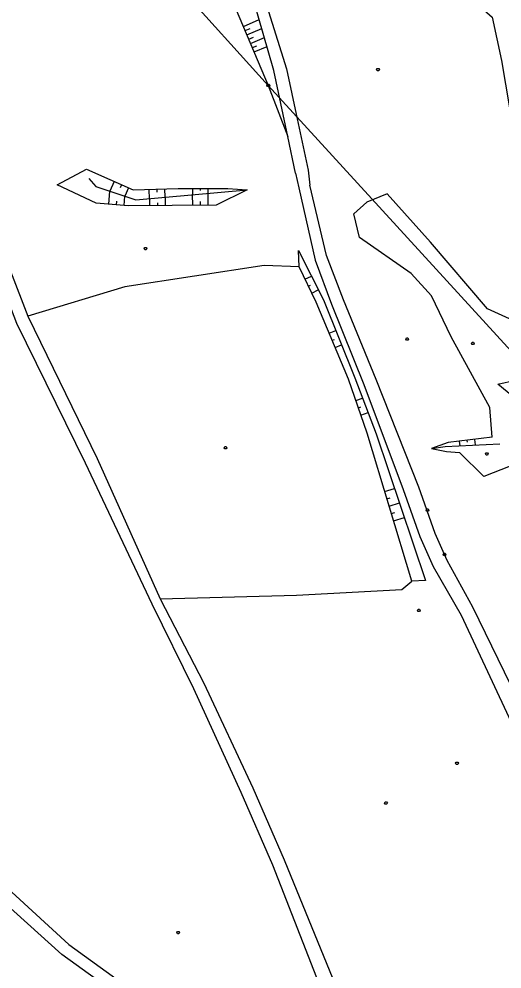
# Model space of a CAD drawing. Extents: x -664960 to -662754, y -993849 to -991145.
# Drawn here: x -663656.6 to -663531.5, y -993419.9 to -993173.7 of the extents above; entities that cross this region are included whole.
import ezdxf

# ---------------------------------------------------------------- set-up
doc = ezdxf.new("R2010")
doc.units = 0
for name, color, linetype in [('Vrstva 13', 7, 'Continuous'), ('Vrstva 27', 7, 'Continuous'), ('Vrstva 28', 7, 'Continuous'), ('Vrstva 37', 7, 'Continuous'), ('Vrstva 57', 7, 'Continuous'), ('Vrstva 63', 7, 'Continuous')]:
    doc.layers.add(name, color=color, linetype=linetype)

msp = doc.modelspace()

# ---------------------------------------------------------------- linework, layer by layer
at = {"layer": 'Vrstva 13'}
for points in [[(-663563.423, -993186.556), (-663563.243, -993186.856), (-663563.423, -993187.156), (-663563.783, -993187.156), (-663563.963, -993186.856), (-663563.783, -993186.556), (-663563.423, -993186.556)], [(-663623.688, -993232.938), (-663623.508, -993233.238), (-663623.688, -993233.538), (-663624.048, -993233.538), (-663624.228, -993233.238), (-663624.048, -993232.938), (-663623.688, -993232.938)], [(-663555.848, -993256.391), (-663555.668, -993256.691), (-663555.848, -993256.991), (-663556.208, -993256.991), (-663556.388, -993256.691), (-663556.208, -993256.391), (-663555.848, -993256.391)], [(-663538.878, -993257.516), (-663538.698, -993257.816), (-663538.878, -993258.116), (-663539.238, -993258.116), (-663539.418, -993257.816), (-663539.238, -993257.516), (-663538.878, -993257.516)], [(-663602.917, -993284.54), (-663602.737, -993284.84), (-663602.917, -993285.14), (-663603.277, -993285.14), (-663603.457, -993284.84), (-663603.277, -993284.54), (-663602.917, -993284.54)], [(-663561.36, -993376.634), (-663561.18, -993376.934), (-663561.36, -993377.234), (-663561.72, -993377.234), (-663561.9, -993376.934), (-663561.72, -993376.634), (-663561.36, -993376.634)], [(-663615.208, -993410.223), (-663615.028, -993410.523), (-663615.208, -993410.823), (-663615.568, -993410.823), (-663615.748, -993410.523), (-663615.568, -993410.223), (-663615.208, -993410.223)]]:
    msp.add_lwpolyline(points, dxfattribs=at)
at = {"layer": 'Vrstva 27'}
for p, q in [((-663584.97, -993213.72), (-663584.155, -993217.479)), ((-663581.7, -993212.88), (-663581.297, -993216.832))]:
    msp.add_line(p, q, dxfattribs=at)
for points in [[(-663650.42, -992958.43), (-663645.94, -992975.53), (-663642.79, -992989.02), (-663640.98, -993003.17), (-663639.1, -993014.45), (-663634.26, -993037.34), (-663630.54, -993058.07), (-663627.43, -993074.28), (-663623.78, -993087.82), (-663615.69, -993107.2), (-663609.99, -993122.74), (-663601.44, -993145.22), (-663599.6, -993149.65), (-663593.35, -993167.3), (-663587.34, -993186.69), (-663584.54, -993199.59), (-663581.7, -993212.88)], [(-663584.97, -993213.72), (-663586.94, -993204.16), (-663590.59, -993187.05), (-663595.92, -993168.41), (-663602.92, -993149.68), (-663612.95, -993124.19), (-663618.42, -993108.73), (-663626.74, -993089.52), (-663627.71, -993085.98), (-663629.33, -993080.09), (-663633.17, -993060.46), (-663637.46, -993037.4), (-663642.14, -993014.94), (-663644.11, -993003), (-663645.8, -992989.74), (-663648.63, -992975.97), (-663652.25, -992960.72)], [(-663799.56, -993091.56), (-663797.87, -993094.45), (-663793.81, -993102.42), (-663786.19, -993139.05), (-663776.88, -993192.57), (-663768.94, -993221.33), (-663752.26, -993266.73), (-663745.33, -993280.34), (-663730.13, -993299.39), (-663724.15, -993307.36), (-663716.72, -993318.58), (-663702.35, -993340.18), (-663681.94, -993374.67), (-663667.01, -993392.3), (-663643.69, -993413.59), (-663620.3, -993430.55), (-663600.52, -993442.61), (-663587.6, -993453.58), (-663580.01, -993463.19), (-663569.843, -993479.941), (-663562.861, -993490.76)], [(-663566.277, -993492.747), (-663573.405, -993481.951), (-663582.75, -993464.98), (-663590.11, -993455.44), (-663603.05, -993446.17), (-663622.25, -993432.96), (-663645.5, -993416.15), (-663669.59, -993394.5), (-663684.5, -993376.48), (-663705.06, -993341.62), (-663719.09, -993320.53), (-663726.89, -993308.98), (-663732.46, -993301.67), (-663748.35, -993282.31), (-663755.36, -993267.18), (-663772.33, -993222.31), (-663780.37, -993193.12), (-663790.1, -993139.75), (-663798.05, -993100.64), (-663801.24, -993097.47), (-663803.57, -993092.11)], [(-663702.99, -993155.35), (-663696.66, -993162.51), (-663688.32, -993175.43), (-663673.36, -993198.08), (-663668.33, -993214.64), (-663654.3, -993250.75), (-663636.39, -993287.63), (-663620.05, -993324.02), (-663608.744, -993345.89), (-663596.017, -993373.013), (-663587.878, -993391.664), (-663574.517, -993424.388)], [(-663578.065, -993425.794), (-663590.821, -993393.017), (-663599.049, -993374.225), (-663611.324, -993347.343), (-663622.13, -993325.42), (-663639.38, -993288.84), (-663657.21, -993252.67), (-663671.51, -993215.16), (-663677.59, -993199.75)], [(-663584.155, -993217.479), (-663579.912, -993236.245), (-663575.66, -993247.682), (-663567.235, -993268.463), (-663557.093, -993295.708), (-663552.737, -993307.876), (-663549.289, -993315.611), (-663542.04, -993328.207), (-663525.974, -993362.614), (-663522.788, -993367.462), (-663515.33, -993375.981), (-663505.216, -993386.973), (-663495.006, -993400.71)], [(-663490.818, -993398.331), (-663502.087, -993384.911), (-663512.707, -993372.95), (-663520.878, -993363.395), (-663539.03, -993326.151), (-663545.658, -993314.114), (-663548.825, -993307.081), (-663553.045, -993295.106), (-663564.094, -993267.201), (-663572.557, -993246.496), (-663576.987, -993235.01), (-663581.297, -993216.832)]]:
    msp.add_lwpolyline(points, dxfattribs=at)
at = {"layer": 'Vrstva 28'}
for points in [[(-663535.213, -993286.161), (-663535.033, -993286.461), (-663535.213, -993286.761), (-663535.573, -993286.761), (-663535.753, -993286.461), (-663535.573, -993286.161), (-663535.213, -993286.161)], [(-663552.867, -993326.701), (-663552.687, -993327.001), (-663552.867, -993327.301), (-663553.227, -993327.301), (-663553.407, -993327.001), (-663553.227, -993326.701), (-663552.867, -993326.701)]]:
    msp.add_lwpolyline(points, dxfattribs=at)
at = {"layer": 'Vrstva 37'}
msp.add_lwpolyline([(-663591.84, -993190.64), (-663591.66, -993190.94), (-663591.84, -993191.24), (-663592.2, -993191.24), (-663592.38, -993190.94), (-663592.2, -993190.64), (-663591.84, -993190.64)], dxfattribs=at)
at = {"layer": 'Vrstva 57'}
msp.add_lwpolyline([(-663998.65, -992779.1), (-663970.58, -992774.57), (-663926.29, -992822.75), (-663869.96, -992884.99), (-663795.03, -992967.03), (-663725.94, -993043.04), (-663662.36, -993113.13), (-663592.02, -993190.94), (-663529.08, -993259.82), (-663458.89, -993337.24), (-663418.62, -993381.56)], dxfattribs=at)
at = {"layer": 'Vrstva 63'}
for p, q in [((-663598.494, -993175.637), (-663594.354, -993173.886)), ((-663598.026, -993176.743), (-663596.693, -993176.178)), ((-663597.559, -993177.848), (-663593.689, -993176.211)), ((-663597.091, -993178.953), (-663595.848, -993178.427)), ((-663596.623, -993180.058), (-663593.025, -993178.536)), ((-663596.156, -993181.163), (-663595.003, -993180.675)), ((-663595.688, -993182.268), (-663592.36, -993180.86)), ((-663631.923, -993215.866), (-663633.049, -993218.376)), ((-663630.098, -993216.684), (-663630.445, -993217.458)), ((-663628.273, -993217.502), (-663629.232, -993219.641)), ((-663633.321, -993221.752), (-663633.068, -993218.37)), ((-663629.332, -993222.051), (-663629.154, -993219.667)), ((-663622.936, -993217.909), (-663622.858, -993220.301)), ((-663620.937, -993217.845), (-663620.912, -993218.603)), ((-663618.938, -993217.78), (-663618.868, -993219.944)), ((-663618.684, -993222.061), (-663618.698, -993219.929)), ((-663611.676, -993217.676), (-663611.68, -993219.301)), ((-663611.606, -993222.015), (-663611.623, -993219.296)), ((-663609.676, -993217.682), (-663609.677, -993218.162)), ((-663607.676, -993217.688), (-663607.679, -993218.943)), ((-663607.606, -993221.989), (-663607.626, -993218.939)), ((-663631.327, -993221.901), (-663631.255, -993220.941)), ((-663622.684, -993222.087), (-663622.696, -993220.287)), ((-663620.684, -993222.074), (-663620.689, -993221.419)), ((-663609.606, -993222.002), (-663609.612, -993221.041)), ((-663566.49, -993221.22), (-663569.858, -993224.229)), ((-663582.523, -993241.146), (-663580.867, -993240.348)), ((-663581.655, -993242.948), (-663581.094, -993242.678)), ((-663580.787, -993244.75), (-663579.073, -993243.924)), ((-663576.242, -993255.161), (-663574.562, -993254.451)), ((-663575.463, -993257.004), (-663574.913, -993256.771)), ((-663574.684, -993258.846), (-663573.061, -993258.16)), ((-663569.315, -993272.595), (-663567.579, -993272.001)), ((-663568.667, -993274.488), (-663568.067, -993274.282)), ((-663568.02, -993276.38), (-663566.149, -993275.74)), ((-663542.578, -993283.179), (-663542.438, -993284.329)), ((-663540.592, -993282.937), (-663540.54, -993283.368)), ((-663538.607, -993282.695), (-663538.432, -993284.137)), ((-663561.881, -993296.153), (-663559.289, -993295.374)), ((-663561.306, -993298.069), (-663560.421, -993297.803)), ((-663560.73, -993299.984), (-663558.012, -993299.167)), ((-663560.154, -993301.899), (-663559.228, -993301.621)), ((-663559.579, -993303.815), (-663556.736, -993302.96))]:
    msp.add_line(p, q, dxfattribs=at)
for points in [[(-663640.01, -993062.07), (-663637.76, -993072.45), (-663633.65, -993090.65), (-663628.26, -993108.54), (-663616.59, -993133.4), (-663604.14, -993162.29), (-663592.02, -993190.94), (-663586.94, -993204.16)], [(-663588.73, -993072.01), (-663588.67, -993078.79), (-663591.54, -993086.62), (-663590.79, -993097.47), (-663587.28, -993107.16), (-663580.23, -993125.77), (-663578.42, -993128.41), (-663569.53, -993137.12), (-663550.67, -993158.56), (-663534, -993173.23), (-663531.62, -993184.53), (-663529.51, -993196.8), (-663524.27, -993210.22), (-663515.61, -993222.94), (-663503.03, -993237.27)], [(-663646.718, -993216.672), (-663639.086, -993212.654), (-663627.067, -993218.043), (-663615.403, -993217.666), (-663602.498, -993217.702), (-663597.48, -993218.031), (-663605.524, -993221.975), (-663628.356, -993222.124), (-663636.601, -993221.506), (-663646.718, -993216.672)], [(-663638.529, -993215.094), (-663636.752, -993217.148), (-663626.31, -993220.61), (-663597.48, -993218.031)], [(-663494.32, -993322.18), (-663501.82, -993312.32), (-663512.35, -993291.87), (-663521.35, -993277.63), (-663532.6, -993268.34), (-663527.95, -993267.32), (-663522.49, -993262.64), (-663518.31, -993256.5), (-663535.26, -993248.83), (-663550, -993231.56), (-663561.2, -993219.04), (-663566.49, -993221.22)], [(-663534.019, -993282.136), (-663534.645, -993274.451), (-663544.679, -993256.094), (-663549.759, -993245.51), (-663555.039, -993239.672), (-663568.391, -993230.342), (-663569.858, -993224.229)], [(-663584.046, -993237.987), (-663584.178, -993233.748), (-663577.766, -993246.53), (-663569.608, -993266.696), (-663564.042, -993281.248), (-663551.265, -993319.217), (-663554.881, -993319.442)], [(-663620.05, -993324.02), (-663584.702, -993323.044), (-663557.411, -993321.584), (-663554.881, -993319.442), (-663566.419, -993281.058), (-663571.209, -993267.061), (-663579.629, -993247.152), (-663584.046, -993237.987), (-663593.108, -993237.614), (-663629.228, -993243.14), (-663654.3, -993250.75)], [(-663534.019, -993282.136), (-663545.447, -993283.528), (-663549.75, -993285.01), (-663545.879, -993285.809), (-663542.472, -993286.062)], [(-663549.75, -993285.01), (-663546.196, -993284.51), (-663532.059, -993283.83)], [(-663497.773, -993322.995), (-663506.097, -993311.755), (-663524.927, -993287.923), (-663536.202, -993292.339), (-663542.472, -993286.062)], [(-663550.584, -993300.706), (-663550.404, -993301.006), (-663550.584, -993301.306), (-663550.944, -993301.306), (-663551.124, -993301.006), (-663550.944, -993300.706), (-663550.584, -993300.706)], [(-663546.194, -993312.213), (-663546.014, -993312.513), (-663546.194, -993312.813), (-663546.554, -993312.813), (-663546.734, -993312.513), (-663546.554, -993312.213), (-663546.194, -993312.213)], [(-663542.959, -993366.337), (-663542.779, -993366.637), (-663542.959, -993366.937), (-663543.319, -993366.937), (-663543.499, -993366.637), (-663543.319, -993366.337), (-663542.959, -993366.337)]]:
    msp.add_lwpolyline(points, dxfattribs=at)

doc.saveas('drawing.dxf')
